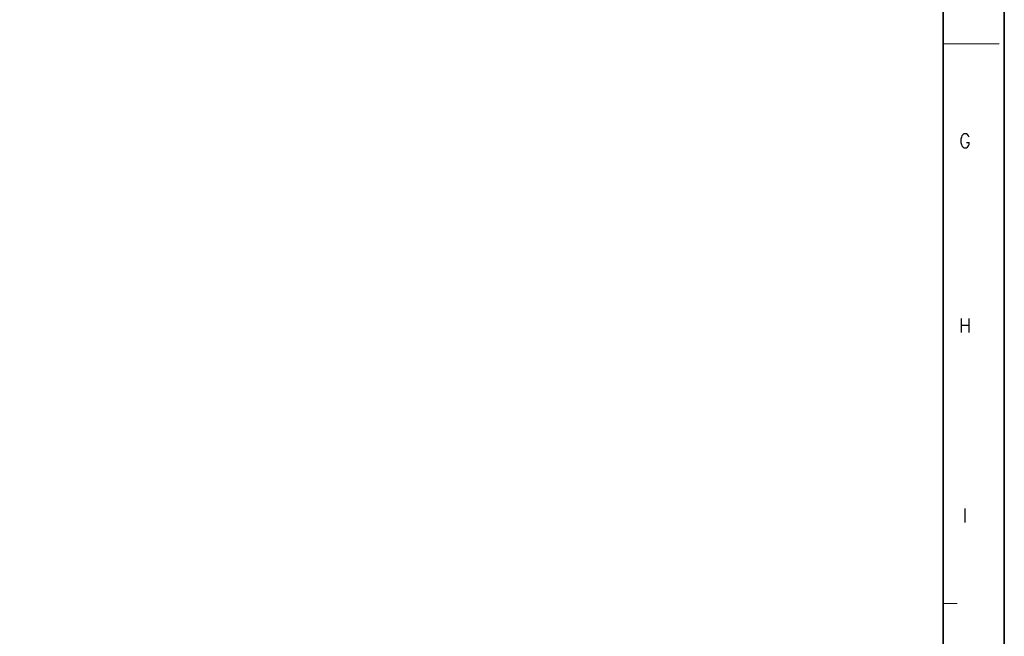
# Model space of a CAD drawing. Header units: millimetres. Extents: x 4497 to 11741, y 5958 to 12619.
# Tile 323 of 424: x 5357 to 5708, y 11976 to 12196. Entities that reach past the tile are written whole.
import ezdxf
from ezdxf.enums import TextEntityAlignment as Align

# ---------------------------------------------------------------- set-up
doc = ezdxf.new("R2010")
doc.units = ezdxf.units.MM
doc.header["$LTSCALE"] = 0.8
doc.layers.get('0').update_dxf_attribs({"linetype": 'CONTINUOUS', "lineweight": 0})
doc.styles.get("Standard").update_dxf_attribs({"font": 'romans.shx', "width": 0.8, "oblique": 5, "bigfont": 'whgtxt.shx'})

msp = doc.modelspace()

# ---------------------------------------------------------------- linework, layer by layer
at = {"color": 7, "linetype": 'Continuous', "lineweight": 35}
msp.add_line((5685.977, 11788.618), (5685.977, 12586.486), dxfattribs=at)
at = {"color": 7, "linetype": 'Continuous'}
for p, q in [((5685.977, 12187.552), (5705.899, 12187.552)), ((5685.977, 11988.085), (5690.957, 11988.085))]:
    msp.add_line(p, q, dxfattribs=at)
at = {"color": 7, "linetype": 'Continuous', "lineweight": 35}
msp.add_lwpolyline([(5707.723, 12607.552), (4519.723, 12607.552), (4519.723, 11767.552), (5707.723, 11767.552)], close=True, dxfattribs=at)

# ---------------------------------------------------------------- texts
at = {"color": 7, "linetype": 'Continuous', "width": 0.933333}
for s, p in [('G', (5693.702, 12152.979)), ('H', (5693.702, 12087.109)), ('I', (5693.702, 12019.42))]:
    msp.add_text(s, height=4.98, dxfattribs=at).set_placement(p, align=Align.MIDDLE_CENTER)

doc.saveas('drawing.dxf')
